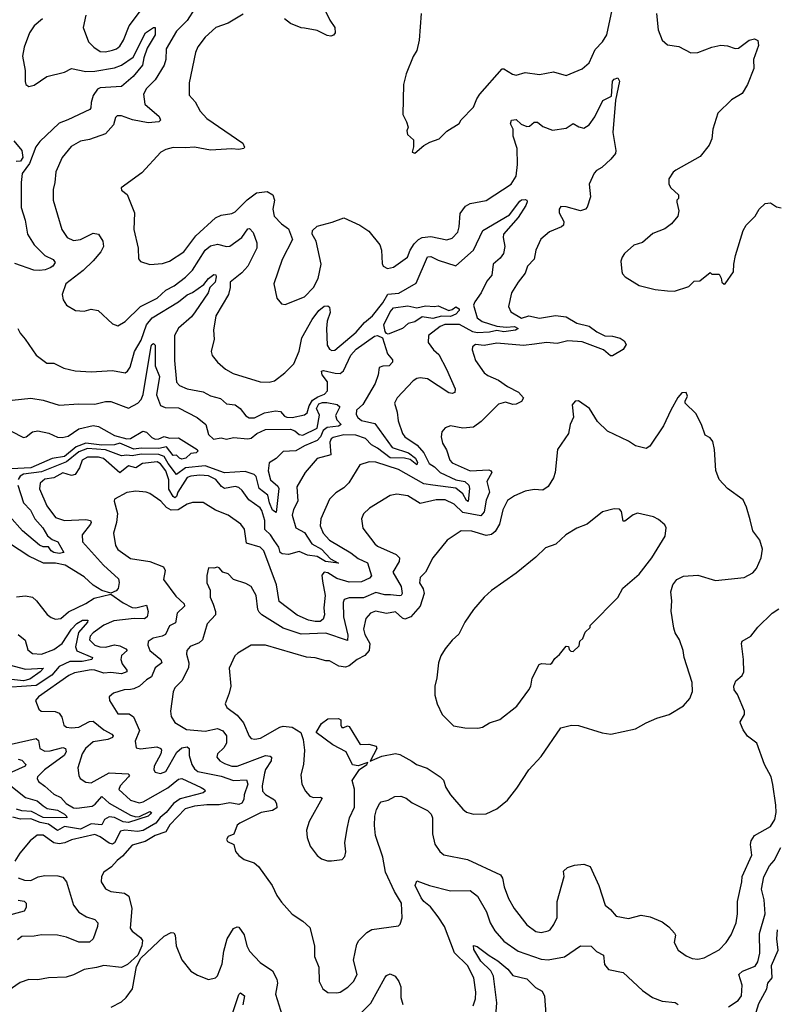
# Model space of a CAD drawing. Extents: x 2086813 to 2278017, y 548126 to 753336.
# Tile 313 of 461: x 2178833 to 2183092, y 697427 to 702960. Entities that reach past the tile are written whole.
import ezdxf

# ---------------------------------------------------------------- set-up
doc = ezdxf.new("R2010")
doc.units = 0

msp = doc.modelspace()

# ---------------------------------------------------------------- linework, layer by layer
at = {"layer": '0CON10XD'}
for points in [[(2179818.1, 703021.9), (2179774.3, 702955.7), (2179715, 702895.5), (2179656.8, 702795), (2179654, 702735), (2179645.4, 702705), (2179595, 702621.1), (2179545, 702573.3), (2179528.7, 702541.3), (2179536.9, 702485), (2179617.3, 702415), (2179624.3, 702395), (2179616, 702385), (2179555, 702379.2), (2179467.2, 702397.2), (2179405, 702419.5), (2179380.6, 702419.4), (2179370.6, 702409.4), (2179360.7, 702369.3), (2179315, 702318.6), (2179225, 702285.5), (2179175, 702276.7), (2179122.6, 702247.4), (2179071.9, 702185), (2179035.7, 702105), (2179031.1, 702045), (2179020.9, 702005), (2179020.5, 701945), (2179070.3, 701780.3), (2179100, 701735), (2179135, 701718.2), (2179175, 701723.8), (2179245, 701760), (2179276, 701755), (2179300.6, 701715), (2179303.1, 701685), (2179289.5, 701655), (2179245.5, 701605), (2179188.8, 701551.2), (2179092, 701475), (2179072.5, 701415), (2179077.5, 701385), (2179096.2, 701355), (2179147.5, 701325), (2179195, 701322.5), (2179235, 701333.1), (2179273.3, 701325), (2179355, 701250), (2179385, 701240), (2179425, 701262.9), (2179511.6, 701348.4), (2179605, 701394.7), (2179655, 701440), (2179702.1, 701465), (2179765, 701512.8), (2179805, 701553.1), (2179875, 701663.8), (2179905, 701688.4), (2179945, 701698.8), (2179995, 701685.4), (2180015, 701687.7), (2180082.7, 701735), (2180115, 701784.2), (2180125, 701785.6), (2180145, 701764), (2180166.1, 701705), (2180166.2, 701675), (2180115.2, 701574.8), (2180082.2, 701537.8), (2180015.7, 701485), (2180016.8, 701455), (2180006.9, 701415), (2179936.4, 701295), (2179922, 701215), (2179926.9, 701165), (2179910, 701095), (2179915, 701072), (2179944.6, 701034.6), (2179989.2, 700995), (2180032.3, 700972.3), (2180185.5, 700925.5), (2180235, 700923.1), (2180265, 700930), (2180322.9, 700975), (2180373.4, 701026.6), (2180405, 701098), (2180418.7, 701171.3), (2180477.4, 701275), (2180515, 701325.4), (2180545, 701349.1), (2180565, 701352.5), (2180574.4, 701344.4), (2180577.5, 701315), (2180562.5, 701265), (2180558.1, 701225), (2180561.5, 701131.5), (2180575, 701108.1), (2180588.3, 701101.7), (2180605, 701103.1), (2180725, 701204.7), (2180771.3, 701258.7), (2180817.3, 701295), (2180875, 701369.3), (2180902.9, 701417.1), (2180965, 701423.4), (2181061.2, 701478.8), (2181125, 701627.9), (2181145, 701629.1), (2181185, 701609.1), (2181285, 701575.7), (2181384.7, 701665), (2181437.7, 701775), (2181586.1, 701863.9), (2181645, 701939.6), (2181655, 701947.3), (2181675, 701948.9), (2181683.8, 701945), (2181685.7, 701935.7), (2181678.9, 701915), (2181635, 701848.5), (2181552.9, 701755), (2181550.5, 701735), (2181560, 701685), (2181553.3, 701646.7), (2181535, 701620), (2181495.7, 701585), (2181486.7, 701525), (2181459.4, 701490.6), (2181428.1, 701425), (2181391.6, 701375), (2181384.8, 701355.2), (2181404.4, 701285), (2181433, 701263), (2181515, 701236.7), (2181568.8, 701231.2), (2181615, 701236.6), (2181635.5, 701224.5), (2181620, 701215), (2181555, 701205.8), (2181515, 701213.8), (2181475, 701204.2), (2181405, 701199.3), (2181380.3, 701205), (2181305, 701246.2), (2181222.9, 701247.1), (2181196.7, 701235), (2181130.6, 701185), (2181128.6, 701145), (2181159.5, 701105), (2181188.9, 701078.9), (2181232.2, 700995), (2181281.1, 700885), (2181278.8, 700865), (2181265, 700859.4), (2181245, 700862.5), (2181125, 700940.9), (2181083.6, 700946.4), (2181065, 700942.9), (2181045, 700930), (2180955.7, 700835), (2180940, 700805), (2180955.6, 700755), (2180961.5, 700705), (2180985.4, 700635), (2180998.8, 700615), (2181068.5, 700568.5), (2181105.6, 700525.6), (2181135, 700465.3), (2181165, 700447.4), (2181197.4, 700415), (2181285, 700373.8), (2181335, 700365.4), (2181358.6, 700345), (2181362.4, 700325), (2181355, 700253.1), (2181345, 700257.8), (2181324, 700295), (2181285, 700327.1), (2181155.9, 700344.1), (2181105, 700351.4), (2180963.1, 700433.1), (2180835, 700472.8), (2180797.5, 700475), (2180745, 700458), (2180683.6, 700356.4), (2180655, 700329.4), (2180609.6, 700300.4), (2180575.5, 700265), (2180525.4, 700154.6), (2180522.2, 700115), (2180538.7, 700075), (2180574.6, 700035), (2180695, 699963.1), (2180735, 699931.6), (2180788.2, 699908.2), (2180811.2, 699835), (2180799.1, 699820.9), (2180755, 699801.2), (2180685, 699800), (2180615, 699820), (2180565, 699852.2), (2180545.2, 699854.8), (2180531.1, 699838.9), (2180535.6, 699805), (2180549.4, 699725), (2180542.4, 699655), (2180547.1, 699615), (2180539.7, 699590.3), (2180521.4, 699578.6), (2180495, 699578), (2180456.4, 699586.4), (2180393, 699613), (2180291.2, 699691.2), (2180275.8, 699785), (2180205.8, 699975.8), (2180185, 699996.4), (2180107.4, 700017.4), (2180096.4, 700096.4), (2180077.1, 700125), (2180004.7, 700174.7), (2179934.2, 700204.2), (2179865, 700246.5), (2179805, 700247.1), (2179775, 700236.8), (2179723.6, 700206.4), (2179684.5, 700204.5), (2179658.9, 700218.9), (2179626.5, 700255), (2179565, 700297.1), (2179544.5, 700304.5), (2179485, 700310), (2179435, 700302.9), (2179366.7, 700265), (2179363.8, 700255), (2179382.9, 700185), (2179377.5, 700135), (2179360.8, 700075), (2179372.1, 700005), (2179385, 699982.5), (2179455, 699931.8), (2179565, 699915.8), (2179642, 699885), (2179650, 699865), (2179640.8, 699815), (2179710.1, 699720.1), (2179757.3, 699677.3), (2179759.6, 699665), (2179717.3, 699625), (2179709.2, 699570.8), (2179675.5, 699554.5), (2179651.8, 699505), (2179634.2, 699495), (2179584, 699485), (2179554.6, 699465.4), (2179552.5, 699445), (2179564.7, 699415), (2179627.3, 699365), (2179632.9, 699345), (2179595, 699317.5), (2179573.4, 699266.6), (2179545, 699249.6), (2179505.9, 699214.1), (2179475, 699199.2), (2179455, 699196.9), (2179420, 699195), (2179360, 699175), (2179336.7, 699155), (2179338, 699135), (2179385, 699058.6), (2179448.9, 699058.9), (2179472, 699042), (2179507.3, 698965), (2179481.5, 698905), (2179488.6, 698868.6), (2179512.1, 698862.1), (2179604.1, 698874.1), (2179625.6, 698865), (2179630, 698855), (2179626.2, 698835), (2179588.9, 698765), (2179587.5, 698745), (2179595, 698731.2), (2179624.4, 698724.4), (2179655, 698734.5), (2179716.2, 698843.8), (2179745, 698867.8), (2179775, 698873.5), (2179786.4, 698865), (2179785.6, 698825), (2179800.2, 698775), (2179815, 698750.8), (2179835, 698735.6), (2179965, 698708.8), (2180035, 698685.2), (2180108.5, 698688.5), (2180114.7, 698664.7), (2180094.4, 698605), (2180092.2, 698577.7), (2180082.6, 698557.4), (2180065, 698550.2), (2180015, 698558.4), (2179955, 698548.7), (2179885, 698548.5), (2179815, 698539.6), (2179763.5, 698525), (2179677.2, 698435), (2179654.6, 698395.4), (2179595, 698376.1), (2179537.6, 698342.4), (2179465, 698321.8), (2179411.2, 698258.8), (2179380, 698235), (2179349.7, 698200.3), (2179305, 698170), (2179292.5, 698145), (2179290, 698115), (2179315.8, 698075.8), (2179345, 698060.8), (2179421.3, 698051.3), (2179445.7, 698035), (2179462.7, 697965), (2179454.4, 697855), (2179465, 697837.5), (2179512.1, 697802.1), (2179522.5, 697785), (2179520, 697755), (2179496.9, 697703.1), (2179439.3, 697650.7), (2179405, 697633.6)], [(2179204.4, 702985), (2179188.8, 702915), (2179220, 702835), (2179249.2, 702805), (2179285, 702781.5), (2179315, 702778.8), (2179355, 702787.7), (2179377.1, 702795), (2179395, 702810), (2179416.2, 702845), (2179448.1, 702925), (2179522.8, 703025)], [(2180538.1, 703038.1), (2180576.4, 702956.4), (2180603.8, 702915), (2180607.1, 702885), (2180597.4, 702872.6), (2180583, 702867), (2180561.1, 702871.1), (2180505, 702899.2), (2180435, 702912.5), (2180415, 702913.8), (2180355, 702937.5), (2180322, 702965)], [(2181090.8, 702995), (2181078.1, 702845), (2181066.1, 702786.1), (2181045, 702752.5), (2181005.7, 702655), (2180990, 702595), (2180987, 702427), (2181007.5, 702385), (2181017.5, 702355), (2181010, 702335), (2181012.5, 702315), (2181047.5, 702285), (2181047.5, 702245), (2181040, 702215), (2181055, 702210), (2181105, 702252.5), (2181138.3, 702271.7), (2181190.7, 702289.3), (2181235, 702332.5), (2181303.3, 702376.7), (2181315, 702397.5), (2181385, 702467.5), (2181402.9, 702515), (2181419.8, 702540.2), (2181545, 702684), (2181555, 702684.2), (2181603, 702653), (2181625, 702647.8), (2181675, 702663.3), (2181755, 702651.8), (2181835, 702666.4), (2181905, 702645.6), (2181995, 702684.4), (2182035, 702717.5), (2182068.6, 702791.4), (2182110.4, 702835), (2182133.3, 702875), (2182164.5, 703015)], [(2178961.2, 702965), (2178913.3, 702925), (2178888.9, 702885), (2178858.2, 702805), (2178848.9, 702755), (2178863.3, 702675), (2178863.1, 702613.1), (2178867.5, 702595), (2178885, 702584.5)], [(2180089.6, 702990.4), (2180005, 702939.2), (2179935, 702915.8), (2179875, 702861.4), (2179835, 702808), (2179821.5, 702775), (2179785.6, 702605), (2179786.2, 702535), (2179818.5, 702498.5), (2179847.5, 702445), (2179885, 702403.8), (2180088, 702265), (2180096.4, 702243.6), (2180092.5, 702235), (2180065, 702229.4), (2180025, 702234.5), (2179905, 702226.9), (2179815, 702243.1), (2179765, 702240.4), (2179695, 702241.9), (2179655, 702230.6), (2179625.5, 702214.5), (2179520.2, 702099.8), (2179403.3, 702015), (2179405, 702002.5), (2179437, 701977), (2179478.6, 701875), (2179475, 701780), (2179498.6, 701675), (2179501.2, 701615), (2179511.7, 701601.7), (2179565, 701584.2), (2179635, 701589.5), (2179675, 701603.5), (2179755, 701654.4), (2179823.1, 701745), (2179934, 701846), (2179965, 701860.5), (2180025, 701870.5), (2180045, 701879.6), (2180111.9, 701948.1), (2180165, 701986.2), (2180225, 701994.4), (2180255.6, 701975), (2180264.6, 701945), (2180255.4, 701895), (2180264.4, 701855), (2180305, 701812.9), (2180343.8, 701785), (2180366.7, 701725), (2180308.1, 701611.9), (2180260.8, 701475), (2180278.8, 701395), (2180303.9, 701363.9), (2180325, 701360), (2180435, 701403.1), (2180484.2, 701455), (2180510.6, 701505), (2180528.2, 701585), (2180498.8, 701715), (2180477.5, 701755), (2180480, 701775), (2180505, 701800), (2180588.8, 701821.2), (2180655, 701845.8), (2180745.5, 701805.5), (2180795, 701772), (2180858, 701695), (2180867.5, 701665), (2180870.5, 701590.5)], [(2182413.5, 702995), (2182421.7, 702901.7), (2182446, 702845), (2182475, 702818), (2182538.8, 702808.8), (2182605.9, 702774.1), (2182645, 702775.8), (2182724.5, 702805.5), (2182775, 702817.1), (2182812.7, 702812.7), (2182855, 702797.5), (2182875, 702800), (2182935, 702843.8), (2182965, 702851.2), (2182983.6, 702843.6), (2182986.2, 702815), (2182959.2, 702735), (2182960, 702685), (2182925.5, 702595), (2182895.4, 702544.6), (2182835, 702510), (2182758.1, 702435), (2182730, 702345), (2182725, 702290), (2182708.8, 702255), (2182659.1, 702190.9), (2182522.5, 702115), (2182507, 702103), (2182482.5, 702065), (2182482.5, 702035), (2182493.3, 702015), (2182536.7, 701975), (2182537.5, 701955), (2182527.5, 701945), (2182526.7, 701935), (2182538.8, 701885), (2182533.3, 701855), (2182497.7, 701812.3), (2182460, 701785), (2182391.7, 701758.3), (2182335, 701707.5), (2182285, 701693.3), (2182234.1, 701645.9), (2182220, 701625), (2182213.6, 701603.6), (2182217.5, 701545), (2182221.2, 701531.2), (2182237.5, 701515), (2182315, 701466.7), (2182405, 701443.3), (2182475, 701436.7), (2182515, 701433.8), (2182595, 701460), (2182625, 701490), (2182657, 701493), (2182715, 701540), (2182725, 701530), (2182765, 701530), (2182777, 701507), (2182780, 701485), (2182793, 701473), (2182800, 701475), (2182847, 701543), (2182847.5, 701585), (2182857.5, 701635), (2182900, 701775), (2182917.5, 701805), (2182967.5, 701855), (2182990, 701895), (2183025, 701926.7), (2183055, 701930), (2183088.3, 701908.3), (2183115, 701902.5)], [(2178885, 702584.5), (2178915, 702591.2), (2178985, 702640.9), (2179085, 702665.3), (2179125, 702686), (2179205, 702669.4), (2179255, 702669.8), (2179365, 702689.3), (2179405, 702703.3), (2179470.3, 702749.7), (2179539.6, 702885), (2179585, 702915.7), (2179595, 702916.2), (2179595.3, 702875), (2179550.4, 702799.6), (2179530, 702745), (2179522.9, 702705), (2179470.4, 702639.6), (2179405, 702584), (2179285, 702576.2), (2179270, 702570), (2179245, 702534.3), (2179234, 702495), (2179233.5, 702465), (2179227.1, 702455), (2179103.6, 702396.4), (2179055, 702377.3), (2178945.5, 702275), (2178924.1, 702245.9), (2178887.8, 702152.2), (2178847, 702095), (2178841, 702045), (2178841.8, 701905), (2178863.5, 701833.5), (2178876.8, 701755), (2178914.7, 701695), (2178974.8, 701634.8), (2179021.5, 701611.5), (2179031.5, 701595), (2179019.1, 701575), (2179004.4, 701565), (2178976.6, 701553.4), (2178945, 701549.8), (2178912.4, 701552.4), (2178805, 701590)], [(2180870.5, 701590.5), (2180876.7, 701575), (2180901.2, 701561.2), (2180935, 701569.2), (2181012.9, 701625), (2181027.3, 701665), (2181049.9, 701700.1), (2181074.8, 701725.2), (2181095, 701735.4), (2181145, 701742.1), (2181235, 701721.9), (2181265, 701732.5), (2181295.6, 701765), (2181303.3, 701795), (2181308.6, 701871.4), (2181338.8, 701911.2), (2181365, 701926), (2181455, 701944.3), (2181596.9, 702035), (2181625, 702081.2), (2181632.5, 702145), (2181630.6, 702235), (2181607.8, 702305), (2181608, 702345), (2181592.5, 702375), (2181597.5, 702395), (2181625, 702398.8), (2181652.7, 702372.7), (2181685, 702358.8), (2181698.3, 702361.7), (2181725, 702383.8), (2181745, 702384), (2181775, 702358.8), (2181829.3, 702339.3), (2181905, 702350), (2181945, 702376.7), (2181976.9, 702356.9), (2182005, 702350), (2182035, 702368.8), (2182065.9, 702414.1), (2182111.4, 702505), (2182159.7, 702530.3), (2182166.1, 702613.9), (2182175, 702626.2), (2182195, 702632.5), (2182206, 702615), (2182183, 702507), (2182168.6, 702325), (2182184.7, 702225.3), (2182182, 702208), (2182156.7, 702175), (2182105, 702129.1), (2182075, 702113.1), (2182062.9, 702097.1), (2182033.8, 702036.2), (2182042.5, 701965), (2182024.3, 701905.7), (2182014.2, 701895.8), (2181985, 701885.8), (2181905, 701908.1), (2181875, 701910), (2181866, 701895), (2181865.8, 701875), (2181892.7, 701825), (2181890.6, 701805), (2181878.8, 701795), (2181811.8, 701768.2), (2181762.7, 701727.3), (2181735.4, 701664.6), (2181726, 701614), (2181687.1, 701575), (2181674.4, 701535), (2181634.6, 701485.4), (2181598, 701425), (2181581.9, 701348.1), (2181595, 701318.6), (2181655, 701281.6), (2181695, 701295.5), (2181755, 701281.9), (2181845, 701296.8), (2181905, 701289.4), (2181966, 701255), (2182035, 701237.8), (2182078.5, 701205), (2182123.5, 701183.5), (2182165, 701181.4), (2182209.5, 701169.5), (2182230.9, 701155), (2182242.5, 701135), (2182225, 701105.5), (2182165, 701070.8), (2182155, 701070.8), (2182114.7, 701104.7), (2181995, 701149.2), (2181915, 701155.7), (2181855, 701140.3), (2181795.5, 701145.5), (2181726.9, 701136.9), (2181665, 701129.3), (2181515, 701141.1), (2181445, 701128.2), (2181395, 701134.5), (2181378.5, 701121.5), (2181377.5, 701105), (2181395, 701043.8), (2181445, 700976), (2181465, 700960), (2181525, 700934), (2181575, 700898), (2181637, 700867), (2181666.2, 700835), (2181653.8, 700815), (2181625, 700800), (2181605, 700798), (2181565, 700810), (2181525, 700798.6), (2181427.7, 700702.3), (2181385, 700670), (2181323.6, 700663.6), (2181255, 700676.9), (2181224.5, 700665.5), (2181206.4, 700643.6), (2181201.8, 700615), (2181209.2, 700579.2), (2181233.3, 700543.3), (2181252.1, 700485), (2181265, 700470.5), (2181365, 700424.7), (2181470, 700430), (2181482, 700425), (2181486.9, 700415), (2181459.3, 700365), (2181474.2, 700305), (2181455, 700260), (2181443.5, 700195), (2181425, 700171.9), (2181325, 700191.2), (2181275, 700238.2), (2181225, 700262.4), (2181175, 700262.3), (2181085, 700240.6), (2181015, 700283.6), (2180953.2, 700293.2), (2180915, 700286.9), (2180798.8, 700215), (2180765, 700183.3), (2180754.2, 700155), (2180762.4, 700102.4), (2180829.4, 700015), (2180845, 700002.1), (2180949.5, 699955), (2180968.9, 699935), (2180967.2, 699915), (2180931.2, 699855), (2180977.1, 699775), (2180983.8, 699735), (2180978.1, 699725), (2180968.1, 699721.9), (2180917.3, 699727.3), (2180885, 699727.6), (2180835, 699741), (2180765, 699710.5), (2180685, 699710.8), (2180658, 699702), (2180650.8, 699685), (2180653, 699605), (2180678.1, 699501.9), (2180675, 699471.2), (2180555, 699513.3), (2180415, 699507.5), (2180315, 699540.8), (2180195, 699614.7), (2180179.8, 699629.8), (2180171.8, 699645), (2180161.5, 699725), (2180135, 699774), (2180105, 699792.5), (2180034.5, 699814.5), (2180005.8, 699845), (2179975.7, 699855.7), (2179955, 699880), (2179945, 699883.3), (2179925, 699877.5), (2179895, 699880), (2179884.2, 699835.8), (2179885.8, 699795), (2179903.1, 699755), (2179903.1, 699715), (2179920, 699675), (2179934.6, 699635), (2179934.5, 699615), (2179886.9, 699565), (2179860, 699475), (2179842.7, 699457.3), (2179791.9, 699438.1), (2179773.1, 699415), (2179770.6, 699395), (2179783.5, 699345), (2179782.5, 699317.5), (2179744.3, 699245), (2179705.7, 699205), (2179695, 699183.3), (2179680, 699075), (2179684.3, 699045), (2179705, 699010.8), (2179771.6, 698971.6), (2179875, 698961.6), (2179945, 698976.7), (2179975, 698962.9), (2179994.7, 698935), (2179994.7, 698895), (2179981.2, 698868.8), (2179945.7, 698835), (2179941.4, 698815), (2179958.6, 698795), (2179985, 698780), (2180025.7, 698765.7), (2180055, 698764.8), (2180214.6, 698824.6), (2180241.8, 698821.8), (2180248.9, 698815), (2180246.9, 698795), (2180215, 698746.9), (2180209, 698725), (2180195.3, 698655.3), (2180197.5, 698625), (2180215, 698605.4), (2180265, 698575.6), (2180277.5, 698555), (2180278.2, 698531.8), (2180254.2, 698515.8), (2180190.6, 698505), (2180070, 698445), (2180056.2, 698433.8), (2180036.4, 698383.6), (2180005, 698370), (2179995, 698352.5), (2180002, 698342), (2180036, 698326), (2180046.4, 698286.4), (2180064.1, 698264.1), (2180095, 698240), (2180151.2, 698221.2), (2180175, 698201.2), (2180251.4, 698095), (2180278.8, 698038.8), (2180305, 698001.2), (2180364.5, 697934.5), (2180424.5, 697894.5), (2180465, 697858.8), (2180490.6, 697755), (2180490.6, 697695), (2180513.8, 697635), (2180516.7, 697555), (2180536.7, 697515), (2180565, 697493.3), (2180615, 697491.4), (2180635, 697495.6), (2180677.3, 697522.7), (2180708.9, 697555), (2180730, 697595), (2180710.4, 697675), (2180729.1, 697765), (2180738.9, 697785), (2180785, 697830.6), (2180813.1, 697846.9), (2180962.7, 697867.3), (2180972.7, 697877.3), (2180983.6, 697913.6), (2180980, 697995), (2180940.9, 698060.9), (2180890.1, 698170.1), (2180874.1, 698254.1), (2180834.2, 698375), (2180827.4, 698432.6), (2180830, 698485), (2180838.5, 698521.5), (2180855, 698553.8), (2180865.8, 698564.2), (2180905, 698574.2), (2180942.5, 698595), (2180975, 698597.5), (2181005, 698585.8), (2181038.9, 698558.9), (2181125.9, 698515.9), (2181146.5, 698495), (2181154.6, 698475), (2181153.7, 698385), (2181167.6, 698327.6), (2181195, 698285.7), (2181217.4, 698267.4), (2181350.6, 698240.6), (2181535.8, 698155), (2181548.1, 698135), (2181557.4, 698087.4), (2181581.7, 698021.7), (2181613.3, 697965), (2181685, 697872.9), (2181735, 697835.5), (2181765, 697830.5), (2181805, 697840), (2181816, 697845), (2181835.8, 697875), (2181854, 697915), (2181854.2, 698005), (2181893.8, 698145), (2181890.8, 698175), (2181911.9, 698195), (2181951.7, 698208.3), (2182005, 698214.7), (2182040.8, 698200.8), (2182088.6, 698095), (2182125, 697983.3), (2182155, 697960), (2182186.7, 697923.3), (2182255, 697909.2), (2182327.3, 697927.3), (2182378.3, 697918.3), (2182445, 697890.8), (2182482.7, 697862.7), (2182515, 697827.5), (2182519.2, 697815), (2182512.9, 697775), (2182535, 697731.2), (2182579.1, 697699.1), (2182613.6, 697683.6), (2182645, 697680), (2182681.3, 697688.7), (2182766.3, 697733.7), (2182804.4, 697775), (2182832.4, 697817.6), (2182860.4, 697885), (2182868.8, 697935), (2182868.5, 698005), (2182893.2, 698115), (2182894.7, 698145.3), (2182948.5, 698265), (2182941.9, 698325), (2182945.6, 698345), (2182965, 698375.8), (2183055, 698426.7), (2183079.3, 698465), (2183085.9, 698504.1), (2183084.6, 698545.4), (2183067.2, 698662.8), (2183058.6, 698705), (2183019.7, 698775), (2182977.8, 698895), (2182924.6, 698934.6), (2182900, 698970), (2182886, 699005), (2182884, 699015), (2182907.1, 699055), (2182908.1, 699075), (2182867.9, 699167.9), (2182850, 699195), (2182848, 699215), (2182858.8, 699245), (2182895.7, 699274.3), (2182904, 699295), (2182902.9, 699365), (2182891.2, 699455), (2182895, 699466.7), (2182943.9, 699496.1), (2182983, 699547), (2183064, 699625), (2183100.5, 699649.5)], [(2178799.4, 702279.4), (2178844, 702225), (2178850.3, 702185), (2178838.1, 702165), (2178812.7, 702162.7)], [(2178822.9, 701225), (2178835, 701198.8), (2178863.6, 701163.6), (2178926.2, 701075), (2178985, 701030), (2179025, 701030), (2179081.7, 701001.7), (2179145, 700987.1), (2179235, 700980.5), (2179355, 700988.8), (2179425, 700975.6), (2179439.4, 700985), (2179453.7, 701006.4), (2179478.7, 701095), (2179515, 701159.5), (2179545.5, 701244.5), (2179576.8, 701285), (2179725.9, 701374.1), (2179775, 701414.2), (2179805, 701427.1), (2179868.9, 701471.1), (2179894.6, 701505), (2179925, 701527.5), (2179935, 701525.8), (2179938.2, 701515), (2179932.2, 701485), (2179901.9, 701455), (2179892.9, 701425), (2179818.9, 701318.9), (2179799.4, 701290.6), (2179725, 701226.2), (2179703.1, 701185), (2179704.1, 701045), (2179715, 700922), (2179730.8, 700905), (2179775, 700884.6), (2179865, 700868.5), (2179905.3, 700845.3), (2179961.1, 700831.1), (2179995, 700800.6), (2180045, 700795.5), (2180073.3, 700775), (2180104.3, 700734.3), (2180123.2, 700723.2), (2180153.2, 700723.2), (2180209.9, 700750.1), (2180271.7, 700761.7), (2180298.6, 700758.6), (2180321.8, 700731.8), (2180335.6, 700725.6), (2180365, 700724.6), (2180435, 700738.7), (2180448.8, 700751.2), (2180460.2, 700789.8), (2180478.9, 700821.1), (2180509, 700841), (2180547.3, 700855), (2180563.1, 700875), (2180563.8, 700925), (2180534.3, 700965), (2180528.8, 700985), (2180541.7, 700988.3), (2180606.7, 700973.3), (2180635, 700972), (2180654.3, 700985.7), (2180695.2, 701074.8), (2180725, 701109), (2180828.1, 701181.9), (2180845, 701184.8), (2180871.9, 701171.9), (2180901.3, 701081.3), (2180928.9, 701048.9), (2180929.2, 701035), (2180910.8, 701015), (2180875, 701012.9), (2180854.5, 701005), (2180848.7, 700965), (2180831.2, 700915), (2180762.6, 700797.4), (2180726.8, 700765), (2180725, 700742), (2180733.1, 700725), (2180755, 700708.4), (2180830.4, 700690.4), (2180926.5, 700556.5), (2181019.3, 700525), (2181058.8, 700495), (2181069.3, 700470.7), (2181065, 700458.9), (2181028.4, 700488.4), (2180996.6, 700496.6), (2180915, 700497.4), (2180845, 700552.4), (2180810.6, 700570.6), (2180777.2, 700607.2), (2180721.9, 700625), (2180655, 700626.2), (2180595, 700611.6), (2180584.7, 700605), (2180575.8, 700585), (2180581.9, 700515), (2180505, 700494.6), (2180437.9, 700415), (2180391.5, 700335), (2180396.6, 700253.4), (2180372.7, 700207.3), (2180365.3, 700175), (2180384.7, 700105), (2180435, 700078.8), (2180476, 700015), (2180529.2, 699985), (2180580.9, 699930.9), (2180626, 699905), (2180551.9, 699915), (2180505, 699943.1), (2180450.5, 699950.5), (2180405, 699971.3), (2180345, 699955.4), (2180308.7, 699958.7), (2180297.1, 699965), (2180289.7, 699995), (2180264.2, 700034.1), (2180242.8, 700065), (2180210.6, 700095), (2180210.3, 700145), (2180195, 700201.1), (2180185, 700217.3), (2180120.8, 700260.8), (2180083.7, 700313.6), (2180065, 700330.4), (2180044, 700336), (2179984.7, 700324.7), (2179967, 700337), (2179935, 700375.9), (2179895, 700397.2), (2179845, 700400.4), (2179794.6, 700395.4), (2179775, 700387.1), (2179722.4, 700305), (2179715, 700280.8), (2179705, 700272.6), (2179695, 700280), (2179672, 700322), (2179671.1, 700375), (2179655, 700424.7), (2179625, 700464.8), (2179605, 700474.8), (2179523.3, 700466.7), (2179485, 700441.7), (2179445, 700452.5), (2179395, 700413.7), (2179304.2, 700494.2), (2179275, 700501.6), (2179215, 700501.4), (2179183.7, 700485), (2179168.3, 700441.7), (2179144.4, 700405), (2179125, 700398.8), (2179075, 700413.1), (2179025, 700385.2), (2178975, 700378), (2178948.8, 700355), (2178944.1, 700324.1), (2178985, 700228.1), (2179035, 700161.8), (2179085.3, 700145.3), (2179205, 700151.2), (2179231.4, 700145), (2179235.5, 700135), (2179230.8, 700125), (2179183.8, 700065), (2179186.7, 700025), (2179304.5, 699894.5), (2179387.9, 699817.9), (2179392.4, 699797.6), (2179386.4, 699763.6), (2179375, 699750.8), (2179345, 699736.7), (2179295, 699751.4), (2179245, 699782.2), (2179195, 699829.7), (2179088.2, 699895), (2179033.3, 699906.7), (2178966.7, 699906.7), (2178884.3, 699945.7), (2178775, 700015.7)], [(2180905, 701192.5), (2180895, 701195.7), (2180887.8, 701207.8), (2180879.6, 701245), (2180915, 701318.6), (2180935, 701340.2), (2181015, 701352.2), (2181065, 701340.9), (2181115, 701351.9), (2181165, 701347.5), (2181185, 701352.5), (2181245, 701326.2), (2181265, 701330.9), (2181285, 701345.5), (2181304.5, 701335), (2181304.6, 701325), (2181285.9, 701305), (2181255, 701292.7), (2181205, 701293.2), (2181155, 701280.9), (2181095, 701290.2), (2181055, 701261.9), (2181016.6, 701253.4), (2180985, 701223.6), (2180905, 701192.5)], [(2178791.1, 700821.1), (2178895, 700832.7), (2178965, 700821.2), (2179055, 700793.1), (2179165, 700800.5), (2179255, 700799.4), (2179315, 700814.6), (2179345, 700814.6), (2179445, 700776.2), (2179497.1, 700805), (2179515.2, 700824.8), (2179526.6, 700853.4), (2179571.4, 701125), (2179575, 701135.3), (2179585, 701140.5), (2179595, 701130), (2179594.7, 701015), (2179619.6, 700955), (2179602.1, 700852.1), (2179625, 700792.5), (2179650.9, 700780.9), (2179725, 700777.9), (2179830, 700725), (2179880, 700685), (2179895, 700628.8), (2179923, 700603), (2179965, 700610.9), (2179995, 700602.3), (2180035, 700611.9), (2180116.2, 700603.8), (2180135, 700609.1), (2180165.4, 700634.6), (2180215, 700657.4), (2180355, 700659), (2180380.3, 700650.3), (2180405, 700628.9), (2180425, 700624.8), (2180504.8, 700665.2), (2180518.1, 700738.1), (2180500.7, 700775), (2180515, 700800.3), (2180535, 700809.4), (2180559.2, 700809.2), (2180617.2, 700797.2), (2180632, 700785), (2180608.2, 700735), (2180615, 700711.8), (2180640, 700685), (2180625, 700674.8), (2180561.4, 700668.6), (2180538.8, 700651.2), (2180524.5, 700615), (2180505.1, 700594.9), (2180434.7, 700565.3), (2180385, 700536.7), (2180315, 700532.5), (2180275, 700493.8), (2180235, 700468.9), (2180229.1, 700425), (2180242.2, 700375), (2180285, 700337.8), (2180289.9, 700325), (2180275, 700190), (2180255, 700203.1), (2180237.8, 700245), (2180228.4, 700288.4), (2180178.5, 700325), (2180162.9, 700392.9), (2180151.5, 700405), (2180101.1, 700421.1), (2179985, 700412.9), (2179875, 700452.7), (2179765, 700440.9), (2179715, 700403.8), (2179667, 700465), (2179645, 700504.6), (2179615, 700516.5), (2179515, 700519.2), (2179465, 700508.2), (2179435, 700513.2), (2179405, 700509.4), (2179315, 700543.3), (2179215, 700550.5), (2179165, 700530.5), (2179095.3, 700474.7), (2178955, 700419.4), (2178855, 700405.3), (2178835.2, 700394.8), (2178824, 700376)], [(2180585, 698233.8), (2180645, 698241.2), (2180661.7, 698258.3), (2180665.8, 698284.2), (2180660.8, 698335), (2180673.1, 698415), (2180687.8, 698475), (2180715.4, 698535), (2180715.4, 698635.4), (2180702, 698685), (2180743, 698747), (2180785, 698774.2), (2180790, 698785), (2180735, 698767.5), (2180703.2, 698773.2), (2180667.5, 698845), (2180594.2, 698884.2), (2180500, 698955), (2180530, 699005), (2180565, 699031.2), (2180625, 699032.5), (2180637.5, 699025), (2180637.5, 698995), (2180643.3, 698983.3), (2180655, 698982.5), (2180675, 698992.5), (2180685, 698987.5), (2180747.5, 698887.5), (2180795, 698889.2), (2180837.3, 698877.3), (2180841.2, 698865), (2180803.6, 698793.6), (2180869.1, 698820.9), (2180945, 698835.9), (2180970, 698830), (2181037, 698793), (2181063.8, 698775), (2181124.5, 698754.5), (2181196.7, 698705), (2181215.7, 698685.7), (2181228.6, 698645), (2181254.4, 698605), (2181323.4, 698523.4), (2181345, 698506.2), (2181385, 698496), (2181455, 698497.5), (2181515, 698526.2), (2181576, 698575), (2181628, 698642), (2181694.6, 698745.4), (2181765, 698820), (2181875, 698981.2), (2181935, 698995.7), (2181975, 698994.4), (2182107.3, 698952.7), (2182155.7, 698944.3), (2182295.8, 698974.2), (2182355, 699009.2), (2182415, 699034.4), (2182485.3, 699054.7), (2182565, 699104.3), (2182601.4, 699145), (2182615.7, 699185), (2182614.3, 699235), (2182568.6, 699375), (2182563.8, 699415), (2182543.3, 699475), (2182518.9, 699515), (2182510.7, 699540.7), (2182495.5, 699635.5), (2182500, 699695), (2182493.8, 699745), (2182504.6, 699785), (2182527.5, 699815), (2182565, 699831.9), (2182645, 699839.2), (2182745, 699808.2), (2182905.5, 699824.5), (2182955, 699851.2), (2182975, 699876.7), (2183001.9, 699935), (2183009.2, 699985), (2182994, 700035), (2182955, 700087.5), (2182940.2, 700150.2), (2182920, 700220), (2182901.1, 700261.1), (2182812.9, 700325), (2182765, 700376), (2182746.4, 700426.4), (2182738.6, 700545), (2182729.5, 700589.5), (2182715, 700610), (2182687.5, 700625), (2182665.9, 700685.9), (2182635, 700747.5), (2182574.2, 700804.2), (2182573.6, 700816.4), (2182587.5, 700845), (2182580, 700865), (2182555, 700862.5), (2182533.9, 700836.1), (2182493.6, 700766.4), (2182452.5, 700677.5), (2182375, 700562.5), (2182355, 700550), (2182295, 700566), (2182255, 700592), (2182137.7, 700647.7), (2182081.2, 700701.2), (2182036.7, 700775), (2181975, 700817.5), (2181955, 700816.7), (2181939.2, 700795), (2181946.1, 700726.1), (2181927.5, 700685), (2181919.2, 700635), (2181856, 700545), (2181843.3, 700415), (2181833.5, 700385), (2181805, 700336.9), (2181775, 700316.9), (2181725, 700319.6), (2181675, 700310), (2181615.4, 700284.6), (2181575, 700257.5), (2181548.6, 700205), (2181530, 700125), (2181505.3, 700084.7), (2181485, 700066.2), (2181455, 700061.5), (2181375, 700085.5), (2181315, 700088.1), (2181236, 700035), (2181155, 699936.7), (2181113.8, 699855), (2181083.8, 699826.2), (2181080, 699795), (2181101.1, 699761.1), (2181106.1, 699735), (2181083.6, 699665), (2181032.5, 699605), (2180998.9, 699591.1), (2180985, 699596.1), (2180945, 699631.8), (2180895, 699623.6), (2180833.8, 699636.2), (2180805, 699625.6), (2180778.1, 699595), (2180765.6, 699535), (2180773.1, 699505), (2180801.6, 699455), (2180797.5, 699415), (2180773.4, 699386.6), (2180729.4, 699365), (2180685, 699329.1), (2180665, 699322.2), (2180627.9, 699327.9), (2180575, 699357.5), (2180555, 699357.5), (2180495, 699374.3), (2180445, 699377.8), (2180214.5, 699445.5), (2180135, 699444.4), (2180059.3, 699400.7), (2180042.5, 699385), (2180011.1, 699315), (2180020, 699215), (2180011.4, 699175), (2179988, 699115), (2179997.5, 699095), (2180055, 699051.2), (2180090.8, 699009.2), (2180122.9, 698932.9), (2180135, 698921.1), (2180155, 698916.4), (2180186.7, 698923.3), (2180295, 698984.2), (2180315, 698989.2), (2180364.1, 698984.1), (2180413.6, 698953.6), (2180425.9, 698915.9), (2180434.2, 698855), (2180428.9, 698775), (2180413, 698717), (2180420, 698665), (2180440, 698625), (2180465, 698597.1), (2180485, 698589.4), (2180525, 698591.2), (2180533.3, 698585), (2180460.5, 698455), (2180446, 698405), (2180448.8, 698365), (2180466.4, 698316.4), (2180505, 698262.5), (2180530, 698245), (2180563.9, 698233.9), (2180585, 698233.8)], [(2178785, 700646.7), (2178855, 700611.1), (2178869.2, 700615), (2178905.7, 700644.3), (2178935, 700649.2), (2178996.5, 700636.5), (2179045, 700614.2), (2179071.1, 700611.1), (2179105, 700619.3), (2179165, 700660), (2179245, 700680), (2179275, 700673.1), (2179365, 700623.2), (2179435.9, 700604.1), (2179455, 700605.8), (2179525, 700647.1), (2179545, 700642.7), (2179575, 700611.2), (2179595, 700601.7), (2179615, 700603.9), (2179645, 700618.1), (2179675, 700608.9), (2179725, 700610.5), (2179830.4, 700545), (2179834.4, 700535), (2179825, 700526.7), (2179795, 700522.7), (2179766.7, 700495), (2179745, 700489.6), (2179730.8, 700495), (2179715, 700512), (2179695, 700510.6), (2179658.8, 700558.8), (2179615, 700549.4), (2179515, 700552.4), (2179475, 700546.2), (2179395, 700580.8), (2179365, 700571), (2179295, 700569), (2179205, 700579.5), (2179150, 700560), (2179084.2, 700505), (2179015, 700494.9), (2178895, 700440.8), (2178784.9, 700435.1)], [(2178822.4, 700345), (2178855, 700245.5), (2178893.1, 700203.1), (2178917.7, 700155), (2178963.5, 700103.5), (2178989.7, 700059.7), (2179015, 700039.2), (2179046.6, 700026.6), (2179080.8, 699965), (2179055, 699960.6), (2179024.9, 699964.9), (2179008.9, 699975), (2178995, 699996.8), (2178965, 699997.3), (2178945, 700007.2), (2178848.1, 700088.1), (2178775, 700170.4)], [(2181408.9, 698978.9), (2181435, 698984), (2181475, 699008), (2181533.2, 699026.8), (2181627.8, 699102.2), (2181696.2, 699195), (2181706.2, 699215), (2181715, 699260), (2181753.6, 699336.4), (2181767, 699343), (2181815, 699337.5), (2181825, 699343.3), (2181840.7, 699369.3), (2181867.7, 699392.3), (2181905, 699440), (2181918.3, 699438.3), (2181921.7, 699421.7), (2181931.7, 699411.7), (2181945, 699410), (2181978.3, 699441.7), (2181981.7, 699468.3), (2181998.3, 699481.7), (2182011.7, 699518.3), (2182040, 699545), (2182040, 699555), (2182195, 699713.3), (2182223.8, 699765), (2182315.7, 699844.3), (2182386.2, 699935), (2182461.7, 700058.3), (2182466.7, 700105), (2182460.5, 700120.5), (2182425, 700151.2), (2182396.8, 700166.8), (2182307, 700187), (2182281.9, 700178.1), (2182235, 700141.2), (2182225, 700142.5), (2182215.7, 700195.7), (2182205, 700208.8), (2182175, 700211.2), (2182110, 700195), (2182024.1, 700125.9), (2181965, 700103.3), (2181904.2, 700065.8), (2181846.6, 700013.4), (2181788.3, 699991.7), (2181735, 699938.8), (2181625, 699848.8), (2181485, 699751.4), (2181445, 699714.2), (2181383.9, 699646.1), (2181335, 699574), (2181302.4, 699507.6), (2181265, 699473.8), (2181225.9, 699424.1), (2181200, 699385), (2181186.7, 699345), (2181177.7, 699262.3), (2181166.2, 699215), (2181166.2, 699165), (2181180, 699115), (2181208.8, 699055), (2181271.7, 698991.7), (2181335, 698980.4), (2181408.9, 698978.9)], [(2178815, 699717.3), (2178865, 699723.2), (2178903.9, 699713.9), (2178928.2, 699695), (2178987.4, 699617.4), (2179009.7, 699599.7), (2179035, 699590.6), (2179065, 699594.4), (2179106.8, 699633.2), (2179205, 699678.9), (2179251.7, 699708.3), (2179345, 699732.5), (2179413.7, 699683.7), (2179465, 699657.5), (2179485, 699655.3), (2179545, 699670), (2179554.6, 699635), (2179548.7, 699605), (2179535, 699592.2), (2179475.8, 699595.8), (2179362, 699582), (2179305, 699557.6), (2179245.4, 699515), (2179228.7, 699495), (2179226, 699475), (2179254.6, 699445), (2179284, 699435), (2179315, 699434.4), (2179366.8, 699446.8), (2179395, 699441.4), (2179429.4, 699425), (2179436.9, 699415), (2179405, 699387.1), (2179401, 699365), (2179409.8, 699339.8), (2179435.5, 699305), (2179434.3, 699295), (2179405, 699283.8), (2179345, 699291.6), (2179305, 699287.4), (2179255.7, 699305), (2179235, 699305.8), (2179140.1, 699289.9), (2179108.9, 699275), (2178938, 699155), (2178920.8, 699135), (2178941.2, 699085), (2178953.3, 699075), (2179031.9, 699071.9), (2179055, 699063.3), (2179070.2, 699040.2), (2179081.9, 698995), (2179095.3, 698985.3), (2179125, 698980.3), (2179165, 698984.3), (2179224.5, 699015.5), (2179245, 699018.8), (2179305, 698968.8), (2179350, 698945), (2179358.9, 698935), (2179355, 698926.2), (2179328, 698915), (2179245, 698902.2), (2179202.9, 698865), (2179184.8, 698835), (2179159.4, 698755), (2179165, 698712.5), (2179173.1, 698695), (2179205, 698675.6), (2179235, 698672.5), (2179335, 698728.1), (2179442.7, 698722.7), (2179449.4, 698715), (2179443.8, 698705), (2179397.7, 698655), (2179390.9, 698635), (2179456.5, 698575), (2179505, 698559.8), (2179526.4, 698565), (2179666.4, 698643.6), (2179725, 698691.5), (2179745, 698696.2), (2179853.8, 698645), (2179871.2, 698635), (2179875.8, 698625), (2179863.8, 698615), (2179735, 698581.2), (2179696.7, 698555), (2179655.9, 698504.1), (2179622.3, 698477.7), (2179598.9, 698445), (2179526.7, 698403.2), (2179495, 698398.7), (2179424.8, 698405.2), (2179399.6, 698400.4), (2179366.2, 698335), (2179355, 698327.1), (2179335, 698332.4), (2179285, 698367.5), (2179255, 698381), (2179125, 698351.6), (2179086, 698334), (2179055, 698328.7), (2179024.3, 698334.3), (2178965, 698376.9), (2178931.9, 698378.1), (2178892.5, 698345), (2178833.6, 698276.4), (2178805, 698231.2)], [(2178823.5, 699505), (2178863.1, 699473.1), (2178878.2, 699418.2), (2178905, 699399.2), (2178955, 699394.8), (2179025, 699421.5), (2179070.7, 699455), (2179124.8, 699535.2), (2179155, 699567), (2179185.7, 699585.7), (2179216.3, 699586.3), (2179214, 699575), (2179163.6, 699516.4), (2179146.2, 699435), (2179155, 699413), (2179242.2, 699375), (2179239.2, 699365), (2179185, 699353.7), (2179115, 699353.9), (2179054.2, 699325.8), (2179013, 699277), (2178925, 699219.3), (2178705, 699203.1)], [(2178745, 699341.6), (2178865, 699309.6), (2178965.8, 699315.8), (2178948.8, 699295), (2178889.3, 699255), (2178855, 699245.1), (2178715, 699260.3)], [(2178785, 698889.7), (2178925, 698920), (2178938.9, 698908.9), (2178946.2, 698865), (2178975, 698850), (2179005, 698851.7), (2179075, 698869.5), (2179090.9, 698865), (2179093.3, 698845), (2179083.3, 698825), (2178972.4, 698745), (2178933.8, 698705), (2178931.5, 698695), (2178938.7, 698678.7), (2178973.7, 698653.7), (2179025, 698608.2), (2179065, 698588.4), (2179094.7, 698555), (2179135, 698531.6), (2179155, 698529.1), (2179240, 698540.1), (2179258, 698552), (2179295, 698593.9), (2179336.7, 698556.7), (2179455, 698490.4), (2179485, 698481.2), (2179507.1, 698482.9), (2179565, 698511.2), (2179573.3, 698505), (2179566.3, 698495), (2179554.7, 698484.7), (2179445, 698448.3), (2179415, 698453.1), (2179365, 698476.4), (2179335, 698480.4), (2179308.8, 698465), (2179294.2, 698435), (2179235, 698440.3), (2179175, 698412.1), (2179085, 698426.2), (2179045, 698403.3), (2178995, 698440), (2178948, 698448), (2178895, 698469), (2178838.1, 698468.1), (2178795, 698478)], [(2178825, 698804.7), (2178845, 698799.2), (2178867.1, 698775), (2178863.5, 698765), (2178750.8, 698715)], [(2178744.7, 698685), (2178865, 698588.8), (2178930.7, 698570.7), (2178965, 698542.9), (2178988.1, 698528.1), (2179045, 698517.8), (2179084.6, 698495), (2179095.9, 698485), (2179097.5, 698475), (2178965, 698477.1), (2178899.9, 698509.9), (2178845, 698514), (2178815, 698524.3)], [(2182817.4, 697412.6), (2182872, 697448), (2182891.4, 697475), (2182894.4, 697535), (2182876.4, 697595), (2182895.8, 697614.2), (2182967.8, 697642.2), (2182982.3, 697665), (2182994.6, 697714.6), (2182992.8, 697825), (2183023.3, 697935), (2183019.1, 698015), (2183003.6, 698075), (2183016.8, 698143.2), (2183048, 698205), (2183075.3, 698235), (2183112.6, 698307.4)], [(2178825, 698138.5), (2178860, 698125), (2178895, 698123.6), (2178936.5, 698143.5), (2178975, 698151.1), (2179048.1, 698148.1), (2179075, 698140.9), (2179095.4, 698115), (2179134.7, 697985), (2179164.5, 697944.5), (2179207.8, 697917.8), (2179255, 697902.9), (2179272.5, 697885), (2179271.1, 697865), (2179246.7, 697795), (2179225, 697775.6), (2179165, 697776.2), (2179095.3, 697805.3), (2179045, 697816.1), (2178955, 697817.6), (2178915, 697810), (2178845, 697807.8), (2178819.7, 697790.3)], [(2181382.2, 697417.8), (2181395, 697457.5), (2181396.8, 697495), (2181386.5, 697575), (2181351.1, 697645), (2181277.1, 697717.1), (2181221.5, 697865), (2181185, 697918.9), (2181143.1, 697975), (2181105.4, 698005), (2181090.8, 698025), (2181057.1, 698095), (2181065, 698120), (2181136, 698094), (2181255, 698065.6), (2181365, 698065.8), (2181406.7, 698035), (2181457.2, 697947.2), (2181477.6, 697885), (2181505, 697840.8), (2181555, 697782.3), (2181635, 697725.4), (2181765, 697680.6), (2181803.3, 697676.7), (2181896.3, 697693.7), (2181985, 697756.2), (2182045, 697754.4), (2182075, 697724.4), (2182115, 697703.3), (2182121.7, 697651.7), (2182142.7, 697622.7), (2182226.7, 697605), (2182335, 697504), (2182390, 697465), (2182445, 697445.6), (2182517.9, 697437.9), (2182535.5, 697425.5)], [(2178825, 698011.6), (2178857.1, 698007.1), (2178870, 697995), (2178869.7, 697970.3), (2178858.9, 697951.1), (2178741.9, 697918.1)], [(2179348, 697412), (2179405, 697441.4), (2179431.4, 697465), (2179466.9, 697515), (2179490.3, 697639.7), (2179513, 697687), (2179645, 697810.6), (2179685, 697831.2), (2179699.5, 697829.5), (2179707.1, 697815), (2179713.3, 697755), (2179745, 697676.2), (2179795, 697614), (2179831.7, 697591.7), (2179895, 697566.2), (2179933.9, 697576.1), (2179945, 697586.7), (2179971.2, 697655), (2179980.8, 697725), (2180000, 697795), (2180035, 697853.3), (2180055, 697863.3), (2180065, 697860), (2180095, 697816.7), (2180110.4, 697755), (2180125.8, 697725.8), (2180185, 697661.2), (2180254.4, 697615), (2180279.1, 697569.1), (2180281.8, 697545), (2180271.8, 697485), (2180308.9, 697365)], [(2182959.5, 697335), (2182988.7, 697431.3), (2183032.8, 697515), (2183040, 697545), (2183064, 697575), (2183059.8, 697645), (2183097.8, 697732.2), (2183090, 697795), (2183093.3, 697845)], [(2181500.9, 697245), (2181514.8, 697435), (2181495.9, 697585.9), (2181481.8, 697615), (2181425, 697670), (2181386.1, 697735), (2181385, 697756.7), (2181405, 697752.7), (2181471.5, 697701.5), (2181521.8, 697671.8), (2181576.9, 697625), (2181605, 697588.6), (2181685, 697570), (2181732.5, 697522.5), (2181770.9, 697500.9), (2181783.6, 697473.6), (2181795.8, 697295)], [(2179405, 697633.6), (2179305, 697645.9), (2179265, 697633.2), (2179195, 697622.5), (2179135, 697592.5), (2179095, 697580.5), (2178994.5, 697575.5), (2178935, 697564.5), (2178885, 697565.6), (2178835, 697550), (2178767.1, 697502.9)], [(2180721.7, 697348.3), (2180806.6, 697433.4), (2180885, 697576.2), (2180895, 697588.8), (2180915, 697597.5), (2180944.6, 697584.6), (2180965.4, 697555), (2180975.3, 697525.3), (2180976.1, 697465), (2180986.4, 697426.4)], [(2180024.7, 697365), (2180065, 697482.9), (2180075, 697491.4), (2180096.4, 697475), (2180086.9, 697425)]]:
    msp.add_lwpolyline(points, dxfattribs=at)

doc.saveas('drawing.dxf')
